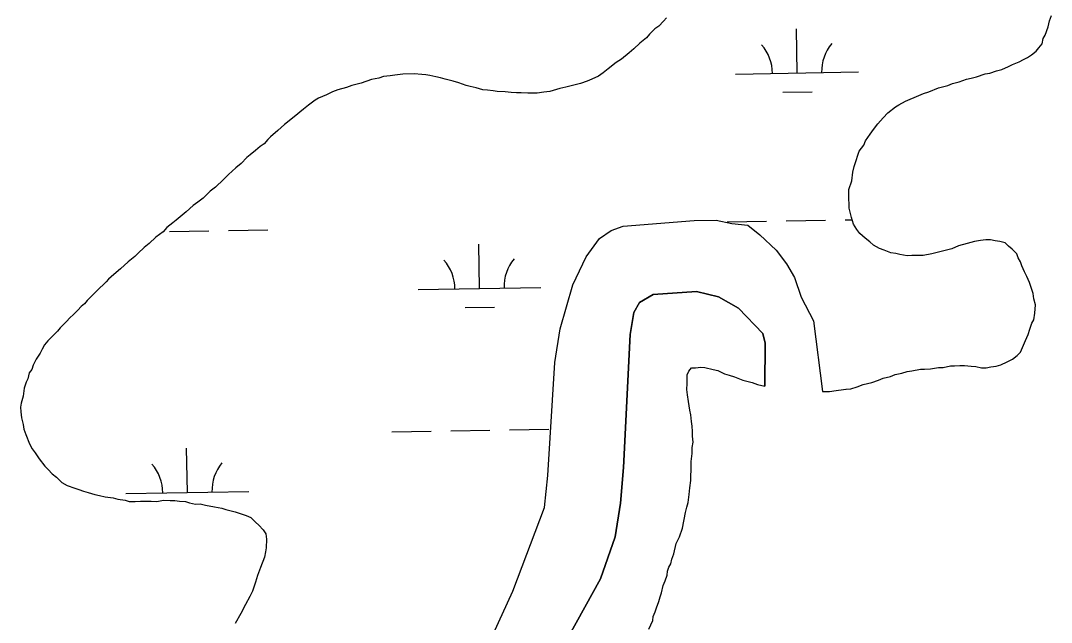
# Model space of a CAD drawing. Extents: x 3887375 to 3925618, y 296674 to 322633.
# Drawn here: x 3915047 to 3915886, y 307468 to 307958 of the extents above; entities that cross this region are included whole.
import ezdxf

# ---------------------------------------------------------------- set-up
doc = ezdxf.new("R2010")
doc.units = 0
doc.layers.add('V-TOPO-SHOR', color=7, linetype='Continuous')
doc.layers.add('V-WETL-SWMP', color=7, linetype='Continuous')

msp = doc.modelspace()

# ---------------------------------------------------------------- linework, layer by layer
at = {"layer": 'V-TOPO-SHOR'}
for points in [[(3915573.1, 307960.16), (3915570.44, 307957.38), (3915566.72, 307953.48), (3915563.51, 307951.22)], [(3915759.41, 307887.75), (3915762.09, 307889.45), (3915767.47, 307892.29), (3915771.24, 307894.02), (3915774.48, 307895.18), (3915782.02, 307898.63), (3915786.35, 307899.82), (3915794.44, 307903.28), (3915802.02, 307905.09), (3915805.79, 307906.81), (3915811.21, 307908.02), (3915817.15, 307910.34), (3915820.95, 307910.98), (3915825.27, 307912.17), (3915832.3, 307914.51), (3915836.09, 307915.14), (3915841.5, 307916.9), (3915845.83, 307918.1), (3915851.22, 307920.4), (3915854.45, 307922.11), (3915859.84, 307924.41), (3915863.61, 307926.14), (3915866.84, 307927.85), (3915870.05, 307930.1), (3915873.8, 307932.91), (3915875.91, 307935.68), (3915878.56, 307939.01), (3915879.54, 307943.39), (3915881.11, 307946.15), (3915883.68, 307952.74), (3915884.65, 307957.67), (3915886.18, 307962.06)], [(3915563.51, 307951.22), (3915559.26, 307946.77), (3915556.6, 307943.98), (3915551.26, 307939.5), (3915546.46, 307935.03), (3915542.73, 307931.67), (3915536.31, 307926.62), (3915532.02, 307923.8), (3915525.61, 307918.75), (3915521.33, 307915.38), (3915517.58, 307912.57), (3915512.19, 307910.27), (3915508.42, 307908.54), (3915503.02, 307906.78), (3915498.69, 307905.59), (3915491.11, 307903.78), (3915486.23, 307902.58), (3915478.12, 307900.21), (3915473.23, 307899.55), (3915467.8, 307898.88), (3915464.54, 307898.8), (3915460.19, 307898.7), (3915454.73, 307899.11), (3915450.92, 307899.03), (3915446.55, 307899.47), (3915441.64, 307899.9), (3915435.1, 307900.29), (3915431.82, 307900.76), (3915427.45, 307901.2), (3915423.63, 307901.65), (3915418.15, 307903.16), (3915413.22, 307904.13), (3915409.93, 307905.14), (3915403.89, 307907.18), (3915399.5, 307908.71), (3915392.93, 307910.19), (3915389.1, 307911.19), (3915385.26, 307912.19), (3915380.34, 307913.16), (3915377.06, 307913.63), (3915373.78, 307914.1), (3915367.78, 307914.5), (3915358.53, 307914.28), (3915352.01, 307913.59), (3915348.21, 307912.95), (3915342.78, 307912.28), (3915339, 307911.1), (3915333.04, 307909.87), (3915324.39, 307906.95), (3915316.81, 307905.14), (3915312.5, 307903.4), (3915305.46, 307901.6), (3915301.14, 307899.87), (3915296.3, 307897.57), (3915289.83, 307894.7), (3915287.15, 307893), (3915281.79, 307889.07), (3915277.51, 307885.7), (3915270.04, 307879.53), (3915262.01, 307873.35), (3915256.68, 307868.33), (3915250.81, 307863.29), (3915248.69, 307861.06), (3915245.5, 307857.72), (3915242.28, 307855.46), (3915238.55, 307852.11), (3915234.27, 307848.74), (3915231.6, 307846.5), (3915226.82, 307841.49), (3915222.54, 307838.12), (3915216.68, 307832.54), (3915212.42, 307828.62), (3915206.03, 307822.48), (3915201.75, 307819.12), (3915195.89, 307813.53), (3915191.61, 307810.17), (3915187.87, 307807.36), (3915182, 307802.32), (3915178.79, 307799.52), (3915173.98, 307795.59), (3915171.31, 307793.35), (3915166.5, 307789.43), (3915163.32, 307786.09), (3915157.43, 307781.59), (3915152.1, 307776.56), (3915147.83, 307773.2), (3915143.03, 307768.73), (3915140.37, 307765.94), (3915135.03, 307761.46), (3915128.63, 307755.86), (3915123.29, 307751.38), (3915119.02, 307747.47), (3915116.9, 307745.24), (3915114.77, 307743.02), (3915111.57, 307740.22), (3915109.44, 307737.99), (3915106.79, 307735.21), (3915101.46, 307730.18), (3915099.34, 307727.41), (3915096.68, 307725.16), (3915094.02, 307722.38)], [(3915710.92, 307656.8), (3915719.06, 307658.09), (3915722.86, 307658.17), (3915728.27, 307659.93), (3915733.13, 307661.68), (3915740.17, 307663.48), (3915745.57, 307665.24), (3915749.34, 307666.96), (3915755.3, 307668.19), (3915759.08, 307669.91), (3915764.49, 307671.13), (3915768.82, 307672.32), (3915772.62, 307672.96), (3915779.67, 307674.21), (3915782.93, 307674.29), (3915787.83, 307674.4), (3915794.34, 307675.65), (3915798.15, 307675.73), (3915804.11, 307676.96), (3915807.38, 307677.04), (3915811.73, 307677.14), (3915815.54, 307677.23), (3915820.99, 307676.81), (3915824.82, 307676.36), (3915829.2, 307675.37), (3915833.01, 307675.46), (3915836.8, 307676.1), (3915841.14, 307676.74), (3915844.93, 307677.92), (3915850.32, 307680.22), (3915854.62, 307682.5), (3915858.37, 307685.32), (3915861.03, 307688.1), (3915862.57, 307691.95), (3915865.16, 307697.46), (3915867.23, 307702.4), (3915868.76, 307706.8), (3915870.27, 307711.73), (3915871.84, 307714.49), (3915872.8, 307719.96), (3915873.2, 307726.5), (3915871.99, 307731.38), (3915871.34, 307735.72), (3915870.18, 307738.96), (3915868.41, 307744.91), (3915866.11, 307749.76), (3915864.39, 307753.53), (3915862.1, 307758.37), (3915860.93, 307761.61), (3915859.23, 307764.84), (3915858.06, 307768.08), (3915854.16, 307771.8), (3915851.38, 307774.46), (3915848.59, 307777.12), (3915844.21, 307778.1), (3915840.39, 307778.56), (3915836.55, 307779.56), (3915832.74, 307779.47), (3915828.4, 307778.82), (3915823.52, 307778.16), (3915817.57, 307776.39), (3915810.53, 307774.59), (3915805.14, 307772.29), (3915798.65, 307770.5), (3915793.23, 307769.28), (3915788.9, 307768.09), (3915781.85, 307766.84), (3915778.58, 307766.76), (3915772.6, 307766.62), (3915768.79, 307766.53), (3915762.78, 307767.48), (3915759.48, 307768.49), (3915755.66, 307768.95), (3915750.17, 307770.99), (3915746.32, 307772.54), (3915741.36, 307775.14), (3915738.57, 307777.8), (3915734.69, 307780.98), (3915730.24, 307784.69), (3915727.99, 307787.9), (3915725.16, 307792.19), (3915723.41, 307797.6), (3915721.59, 307805.18), (3915721.5, 307808.99), (3915721.43, 307812.25), (3915721.31, 307817.15), (3915721.23, 307820.42), (3915723.79, 307827.55), (3915724.71, 307834.66), (3915725.7, 307839.04), (3915727.22, 307843.97), (3915728.75, 307848.37), (3915729.76, 307851.66), (3915733.45, 307856.64), (3915735.01, 307859.95), (3915738.69, 307865.48), (3915741.33, 307869.35), (3915745.03, 307873.8), (3915749.27, 307878.8), (3915752.99, 307882.7), (3915759.41, 307887.75)], [(3915392.23, 307392.26), (3915420.29, 307433.22), (3915447.89, 307493.51), (3915473.69, 307561.83), (3915476.31, 307587.68), (3915482.21, 307679.71), (3915486.4, 307707.21), (3915496.85, 307742.92), (3915507.6, 307765.74), (3915518.53, 307780.5), (3915528.05, 307787.18), (3915537.64, 307790.63), (3915595.57, 307795.21), (3915613.29, 307795.62), (3915626.25, 307792.7), (3915639.18, 307791.4), (3915649.04, 307783.57), (3915662.23, 307770.98), (3915670.55, 307759.89), (3915677.26, 307748.76), (3915682.47, 307732.77), (3915692.59, 307713.66), (3915700.04, 307656)], [(3915457.28, 307392.53), (3915486.69, 307444.81), (3915519.16, 307503.6), (3915531.25, 307537.74), (3915535.44, 307565.24), (3915537.98, 307594.32), (3915543.51, 307702.46), (3915546.31, 307720.26), (3915550.96, 307728.43), (3915562.09, 307735.14), (3915597.49, 307737.58), (3915615.33, 307733.16), (3915631.67, 307723.87), (3915651.49, 307703.38), (3915653.29, 307695.36), (3915653.11, 307660.35)], [(3915094.02, 307722.38), (3915090.3, 307718.48), (3915087.63, 307716.24), (3915084.44, 307712.9), (3915082.31, 307710.67), (3915079.65, 307707.88), (3915077.54, 307705.11), (3915073.28, 307701.2), (3915069.56, 307697.3), (3915066.91, 307693.97), (3915064.81, 307690.65), (3915063.25, 307687.35), (3915060.1, 307682.37), (3915057.5, 307677.41), (3915056.49, 307674.12), (3915054.37, 307671.35), (3915053.4, 307666.42), (3915051.83, 307663.67), (3915050.31, 307658.73), (3915049.38, 307652.17), (3915047.87, 307646.69), (3915047.4, 307643.41), (3915047.49, 307639.6), (3915048.15, 307634.72), (3915049.37, 307629.3), (3915050, 307625.5), (3915051.74, 307621.19), (3915054.64, 307613.63), (3915056.92, 307609.33), (3915059.17, 307606.11), (3915062.55, 307601.29), (3915067.04, 307595.41), (3915069.83, 307592.75), (3915073.19, 307589.02), (3915076.52, 307586.37), (3915078.74, 307584.24), (3915080.97, 307582.12), (3915085.39, 307579.5), (3915091.43, 307577.46), (3915094.72, 307576.45), (3915098.57, 307574.91), (3915102.4, 307573.91), (3915107.88, 307572.41), (3915111.72, 307571.41), (3915116.1, 307570.42), (3915122.66, 307569.48), (3915126.49, 307568.48), (3915132.5, 307567.54), (3915135.79, 307566.52), (3915140.69, 307566.64), (3915145.05, 307566.74), (3915148.86, 307566.83), (3915153.76, 307566.95), (3915158.12, 307566.51), (3915163.54, 307567.72), (3915169, 307567.3), (3915172.8, 307567.39), (3915176.63, 307566.94), (3915181.54, 307566.51), (3915184.83, 307565.5), (3915189.75, 307564.52), (3915193.56, 307564.61), (3915197.94, 307563.62), (3915205.06, 307562.16), (3915211.07, 307561.21), (3915214.36, 307560.2), (3915222.03, 307558.2), (3915225.32, 307557.19), (3915230.82, 307555.14), (3915234.66, 307553.6), (3915238.56, 307549.88), (3915241.35, 307547.22), (3915244.7, 307543.48), (3915246.96, 307540.27), (3915247.6, 307535.93), (3915247.22, 307528.84), (3915246.76, 307525.56), (3915245.77, 307521.18), (3915242.7, 307512.94), (3915240.13, 307506.35), (3915238.62, 307500.87), (3915236.07, 307493.73), (3915233.99, 307489.32), (3915230.34, 307482.7), (3915226.69, 307475.54), (3915221.99, 307467.26)], [(3915592.03, 307640.95), (3915590.77, 307647.99), (3915590.1, 307653.43), (3915589.46, 307657.77), (3915589.88, 307662.68), (3915589.81, 307665.94), (3915589.72, 307669.75), (3915591.29, 307672.51), (3915593.4, 307675.28), (3915596.67, 307675.36), (3915601.01, 307676.01), (3915604.29, 307675.54), (3915610.85, 307674.06), (3915614.69, 307673.06), (3915620.2, 307670.47), (3915624.03, 307669.47), (3915628.43, 307667.94), (3915635.02, 307665.37), (3915642.69, 307663.37), (3915647.08, 307661.84), (3915653.11, 307660.35)], [(3915700.04, 307656), (3915705.49, 307656.13), (3915710.92, 307656.8)], [(3915558.64, 307462.63), (3915561.74, 307469.79), (3915562.21, 307473.06), (3915563.75, 307476.91), (3915564.76, 307480.2), (3915566.82, 307485.15), (3915567.82, 307488.99), (3915568.83, 307492.28), (3915570.33, 307498.3), (3915571.87, 307502.15), (3915573.4, 307506.54), (3915573.87, 307509.82), (3915574.88, 307513.11), (3915576.45, 307515.87), (3915577.45, 307519.71), (3915578.98, 307524.1), (3915580.96, 307532.32), (3915583.56, 307537.82), (3915586.11, 307544.96), (3915588.54, 307557.54), (3915589.52, 307561.92), (3915590.52, 307565.76), (3915591.46, 307572.32), (3915591.88, 307577.77), (3915592.82, 307583.78), (3915592.74, 307587.59), (3915593.18, 307591.96), (3915593.01, 307599.04), (3915593.95, 307605.59), (3915593.83, 307610.49), (3915594.82, 307614.87), (3915594.16, 307619.76), (3915594.07, 307623.57), (3915593.97, 307627.92), (3915593.33, 307631.72), (3915592.66, 307637.15), (3915592.03, 307640.95)]]:
    msp.add_lwpolyline(points, dxfattribs=at)
at = {"layer": 'V-WETL-SWMP'}
for p, q in [((3915679.25, 307915.21), (3915678.64, 307951.2)), ((3915629.26, 307914.35), (3915729.25, 307916.06)), ((3915667.52, 307899.57), (3915691.52, 307899.98)), ((3915622.48, 307794.14), (3915654.47, 307794.69)), ((3915670.47, 307794.97), (3915702.47, 307795.52)), ((3915718.46, 307795.79), (3915723.96, 307795.89)), ((3915168.64, 307786.35), (3915200.63, 307786.9)), ((3915216.63, 307787.18), (3915248.63, 307787.73)), ((3915420.79, 307739.93), (3915420.17, 307775.93)), ((3915370.79, 307739.07), (3915470.78, 307740.79)), ((3915409.05, 307724.3), (3915433.05, 307724.71)), ((3915349.37, 307623.26), (3915381.37, 307623.81)), ((3915397.36, 307624.08), (3915429.36, 307624.63)), ((3915445.36, 307624.9), (3915477.35, 307625.45)), ((3915183.13, 307573.97), (3915182.51, 307609.96)), ((3915133.14, 307573.11), (3915233.12, 307574.83))]:
    msp.add_line(p, q, dxfattribs=at)
for points in [[(3915573.1, 307960.16), (3915570.44, 307957.38), (3915566.72, 307953.48), (3915563.51, 307951.22), (3915559.26, 307946.77), (3915556.6, 307943.98), (3915551.26, 307939.5), (3915546.46, 307935.03), (3915542.73, 307931.68), (3915536.31, 307926.62), (3915532.02, 307923.8), (3915525.61, 307918.75), (3915521.33, 307915.38), (3915517.58, 307912.57), (3915512.19, 307910.27), (3915508.42, 307908.54), (3915503.02, 307906.78), (3915498.69, 307905.59), (3915491.11, 307903.78), (3915486.23, 307902.58), (3915478.12, 307900.21), (3915473.23, 307899.55), (3915467.8, 307898.88), (3915464.54, 307898.8), (3915460.19, 307898.7), (3915454.73, 307899.11), (3915450.92, 307899.03), (3915446.55, 307899.47), (3915441.64, 307899.9), (3915435.1, 307900.29), (3915431.82, 307900.76), (3915427.45, 307901.2), (3915423.63, 307901.65), (3915418.15, 307903.16), (3915413.22, 307904.13), (3915409.93, 307905.14), (3915403.9, 307907.18), (3915399.5, 307908.71), (3915392.93, 307910.19), (3915389.1, 307911.19), (3915385.26, 307912.19), (3915380.34, 307913.16), (3915377.06, 307913.63), (3915373.78, 307914.1), (3915367.78, 307914.5), (3915358.53, 307914.28), (3915352.01, 307913.59), (3915348.21, 307912.95), (3915342.78, 307912.28), (3915339, 307911.1), (3915333.04, 307909.87), (3915324.39, 307906.95), (3915316.81, 307905.14), (3915312.5, 307903.4), (3915305.46, 307901.6), (3915301.14, 307899.87), (3915296.3, 307897.58), (3915289.83, 307894.7), (3915287.15, 307893), (3915281.79, 307889.07), (3915277.52, 307885.7), (3915270.04, 307879.53), (3915262.01, 307873.35), (3915256.69, 307868.33), (3915250.81, 307863.29), (3915248.69, 307861.06), (3915245.5, 307857.72), (3915242.28, 307855.46), (3915238.55, 307852.11), (3915234.27, 307848.74), (3915231.6, 307846.5), (3915226.82, 307841.49), (3915222.54, 307838.12), (3915216.68, 307832.54), (3915212.42, 307828.62), (3915206.03, 307822.48), (3915201.75, 307819.12), (3915195.89, 307813.53), (3915191.61, 307810.17), (3915187.87, 307807.36), (3915182, 307802.32), (3915178.79, 307799.52), (3915173.98, 307795.59), (3915171.31, 307793.35), (3915166.5, 307789.43), (3915163.32, 307786.09), (3915157.43, 307781.59), (3915152.1, 307776.56), (3915147.83, 307773.2), (3915143.03, 307768.73), (3915140.37, 307765.94), (3915135.03, 307761.46), (3915128.63, 307755.86), (3915123.29, 307751.38), (3915119.02, 307747.47), (3915116.9, 307745.24), (3915114.77, 307743.02), (3915111.57, 307740.22), (3915109.44, 307737.99), (3915106.79, 307735.2), (3915101.46, 307730.18), (3915099.35, 307727.4), (3915096.68, 307725.16), (3915094.02, 307722.38), (3915090.3, 307718.48), (3915087.63, 307716.24), (3915084.44, 307712.9), (3915082.31, 307710.67), (3915079.65, 307707.88), (3915077.54, 307705.11), (3915073.28, 307701.2), (3915069.56, 307697.3), (3915066.91, 307693.97), (3915064.81, 307690.65), (3915063.25, 307687.35), (3915060.1, 307682.37), (3915057.5, 307677.41), (3915056.48, 307674.12), (3915054.37, 307671.35), (3915053.4, 307666.42), (3915051.83, 307663.66), (3915050.31, 307658.73), (3915049.38, 307652.17), (3915047.87, 307646.69), (3915047.4, 307643.41), (3915047.49, 307639.6), (3915048.15, 307634.72), (3915049.37, 307629.3), (3915050, 307625.5), (3915051.74, 307621.19), (3915054.64, 307613.63), (3915056.92, 307609.33), (3915059.17, 307606.11), (3915062.55, 307601.29), (3915067.05, 307595.41), (3915069.83, 307592.75), (3915073.19, 307589.02), (3915076.52, 307586.37), (3915078.74, 307584.24), (3915080.97, 307582.12), (3915085.39, 307579.5), (3915091.43, 307577.46), (3915094.72, 307576.45), (3915098.57, 307574.91), (3915102.4, 307573.91), (3915107.88, 307572.4), (3915111.72, 307571.41), (3915116.1, 307570.42), (3915122.66, 307569.48), (3915126.49, 307568.48), (3915132.5, 307567.54), (3915135.79, 307566.52), (3915140.69, 307566.64), (3915145.05, 307566.74), (3915148.86, 307566.83), (3915153.75, 307566.95), (3915158.12, 307566.5), (3915163.54, 307567.72), (3915168.99, 307567.3), (3915172.8, 307567.39), (3915176.63, 307566.94), (3915181.54, 307566.51), (3915184.83, 307565.5), (3915189.75, 307564.52), (3915193.56, 307564.61), (3915197.94, 307563.63), (3915205.06, 307562.16), (3915211.07, 307561.21), (3915214.36, 307560.2), (3915222.03, 307558.2), (3915225.32, 307557.19), (3915230.82, 307555.14), (3915234.66, 307553.6), (3915238.56, 307549.88), (3915241.35, 307547.22), (3915244.7, 307543.49), (3915246.96, 307540.27), (3915247.6, 307535.93), (3915247.23, 307528.84), (3915246.76, 307525.56), (3915245.77, 307521.18), (3915242.7, 307512.94), (3915240.13, 307506.35), (3915238.62, 307500.87), (3915236.07, 307493.73), (3915233.99, 307489.32), (3915230.34, 307482.7), (3915226.69, 307475.54), (3915221.99, 307467.26)], [(3915420.29, 307433.22), (3915447.89, 307493.51), (3915473.69, 307561.83), (3915476.31, 307587.68), (3915482.21, 307679.71), (3915486.4, 307707.21), (3915496.85, 307742.92), (3915507.6, 307765.74), (3915518.53, 307780.51), (3915528.05, 307787.18), (3915537.64, 307790.62), (3915595.57, 307795.21), (3915613.29, 307795.62), (3915626.25, 307792.7), (3915639.18, 307791.4), (3915649.04, 307783.57), (3915662.23, 307770.98), (3915670.55, 307759.89), (3915677.26, 307748.76), (3915682.47, 307732.77), (3915692.59, 307713.66), (3915700.04, 307656), (3915705.49, 307656.13), (3915710.92, 307656.8), (3915719.05, 307658.09), (3915722.86, 307658.17), (3915728.27, 307659.94), (3915733.13, 307661.68), (3915740.17, 307663.48), (3915745.57, 307665.24), (3915749.34, 307666.96), (3915755.3, 307668.19), (3915759.08, 307669.91), (3915764.49, 307671.13), (3915768.82, 307672.32), (3915772.62, 307672.96), (3915779.67, 307674.21), (3915782.93, 307674.29), (3915787.83, 307674.4), (3915794.34, 307675.64), (3915798.15, 307675.73), (3915804.11, 307676.96), (3915807.37, 307677.04), (3915811.73, 307677.14), (3915815.54, 307677.23), (3915820.99, 307676.81), (3915824.82, 307676.36), (3915829.2, 307675.37), (3915833.01, 307675.46), (3915836.8, 307676.1), (3915841.14, 307676.74), (3915844.93, 307677.92), (3915850.32, 307680.22), (3915854.62, 307682.5), (3915858.37, 307685.32), (3915861.03, 307688.1), (3915862.57, 307691.95), (3915865.16, 307697.46), (3915867.23, 307702.4), (3915868.76, 307706.8), (3915870.27, 307711.73), (3915871.84, 307714.49), (3915872.8, 307719.96), (3915873.2, 307726.5), (3915871.99, 307731.38), (3915871.35, 307735.72), (3915870.18, 307738.96), (3915868.41, 307744.91), (3915866.11, 307749.76), (3915864.39, 307753.53), (3915862.1, 307758.37), (3915860.94, 307761.61), (3915859.23, 307764.84), (3915858.06, 307768.08), (3915854.16, 307771.8), (3915851.38, 307774.46), (3915848.59, 307777.12), (3915844.21, 307778.1), (3915840.39, 307778.56), (3915836.55, 307779.56), (3915832.74, 307779.47), (3915828.4, 307778.82), (3915823.52, 307778.16), (3915817.57, 307776.39), (3915810.53, 307774.59), (3915805.14, 307772.29), (3915798.65, 307770.5), (3915793.23, 307769.28), (3915788.9, 307768.09), (3915781.85, 307766.84), (3915778.58, 307766.76), (3915772.6, 307766.62), (3915768.79, 307766.53), (3915762.78, 307767.48), (3915759.48, 307768.49), (3915755.66, 307768.95), (3915750.17, 307771), (3915746.32, 307772.54), (3915741.36, 307775.14), (3915738.57, 307777.8), (3915734.69, 307780.98), (3915730.24, 307784.69), (3915727.99, 307787.9), (3915725.17, 307792.19), (3915723.4, 307797.6), (3915721.59, 307805.18), (3915721.5, 307808.99), (3915721.43, 307812.25), (3915721.31, 307817.15), (3915721.23, 307820.42), (3915723.79, 307827.56), (3915724.71, 307834.66), (3915725.7, 307839.04), (3915727.22, 307843.97), (3915728.75, 307848.37), (3915729.76, 307851.66), (3915733.45, 307856.64), (3915735.01, 307859.95), (3915738.69, 307865.48), (3915741.33, 307869.35), (3915745.03, 307873.8), (3915749.27, 307878.8), (3915752.99, 307882.7), (3915759.41, 307887.75), (3915762.09, 307889.45), (3915767.47, 307892.29), (3915771.24, 307894.02), (3915774.48, 307895.18), (3915782.02, 307898.63), (3915786.35, 307899.82), (3915794.44, 307903.28), (3915802.02, 307905.09), (3915805.79, 307906.81), (3915811.21, 307908.02), (3915817.15, 307910.34), (3915820.94, 307910.98), (3915825.27, 307912.17), (3915832.3, 307914.51), (3915836.09, 307915.14), (3915841.5, 307916.9), (3915845.83, 307918.1), (3915851.22, 307920.4), (3915854.45, 307922.11), (3915859.84, 307924.41), (3915863.61, 307926.14), (3915866.84, 307927.85), (3915870.05, 307930.1), (3915873.8, 307932.91), (3915875.91, 307935.68), (3915878.56, 307939.01), (3915879.54, 307943.39), (3915881.11, 307946.15), (3915883.68, 307952.75), (3915884.65, 307957.67), (3915886.18, 307962.06)], [(3915558.64, 307462.63), (3915561.74, 307469.79), (3915562.21, 307473.06), (3915563.75, 307476.91), (3915564.76, 307480.2), (3915566.82, 307485.15), (3915567.82, 307488.99), (3915568.83, 307492.28), (3915570.33, 307498.3), (3915571.87, 307502.15), (3915573.4, 307506.54), (3915573.87, 307509.82), (3915574.88, 307513.11), (3915576.45, 307515.87), (3915577.45, 307519.71), (3915578.98, 307524.1), (3915580.96, 307532.32), (3915583.56, 307537.82), (3915586.11, 307544.96), (3915588.54, 307557.54), (3915589.53, 307561.92), (3915590.52, 307565.76), (3915591.46, 307572.32), (3915591.88, 307577.77), (3915592.83, 307583.78), (3915592.74, 307587.59), (3915593.18, 307591.96), (3915593.01, 307599.04), (3915593.95, 307605.59), (3915593.83, 307610.49), (3915594.82, 307614.87), (3915594.16, 307619.76), (3915594.07, 307623.57), (3915593.97, 307627.92), (3915593.33, 307631.72), (3915592.66, 307637.15), (3915592.03, 307640.95), (3915590.77, 307647.99), (3915590.1, 307653.42), (3915589.46, 307657.77), (3915589.88, 307662.68), (3915589.81, 307665.94), (3915589.72, 307669.75), (3915591.29, 307672.51), (3915593.4, 307675.29), (3915596.67, 307675.36), (3915601.01, 307676.01), (3915604.29, 307675.54), (3915610.85, 307674.06), (3915614.69, 307673.06), (3915620.2, 307670.47), (3915624.03, 307669.47), (3915628.43, 307667.94), (3915635.02, 307665.37), (3915642.69, 307663.37), (3915647.08, 307661.84), (3915653.11, 307660.35), (3915653.29, 307695.36), (3915651.49, 307703.38), (3915631.67, 307723.87), (3915615.33, 307733.16), (3915597.49, 307737.58), (3915562.09, 307735.14), (3915550.96, 307728.43), (3915546.31, 307720.26), (3915543.51, 307702.46), (3915537.98, 307594.32), (3915535.44, 307565.24), (3915531.25, 307537.74), (3915519.16, 307503.6), (3915486.68, 307444.81)]]:
    msp.add_lwpolyline(points, dxfattribs=at)
for centre, start, end in [((3915624.01, 307914.73), 0.21154, 41.7552), ((3915734.48, 307916.63), 140.21154, 181.75519), ((3915365.54, 307739.46), 0.21154, 41.7552), ((3915476.01, 307741.36), 140.21154, 181.75519), ((3915238.36, 307575.39), 140.21154, 181.75519), ((3915127.89, 307573.49), 0.21154, 41.7552)]:
    msp.add_arc(centre, 35.25, start, end, dxfattribs=at)

doc.saveas('drawing.dxf')
